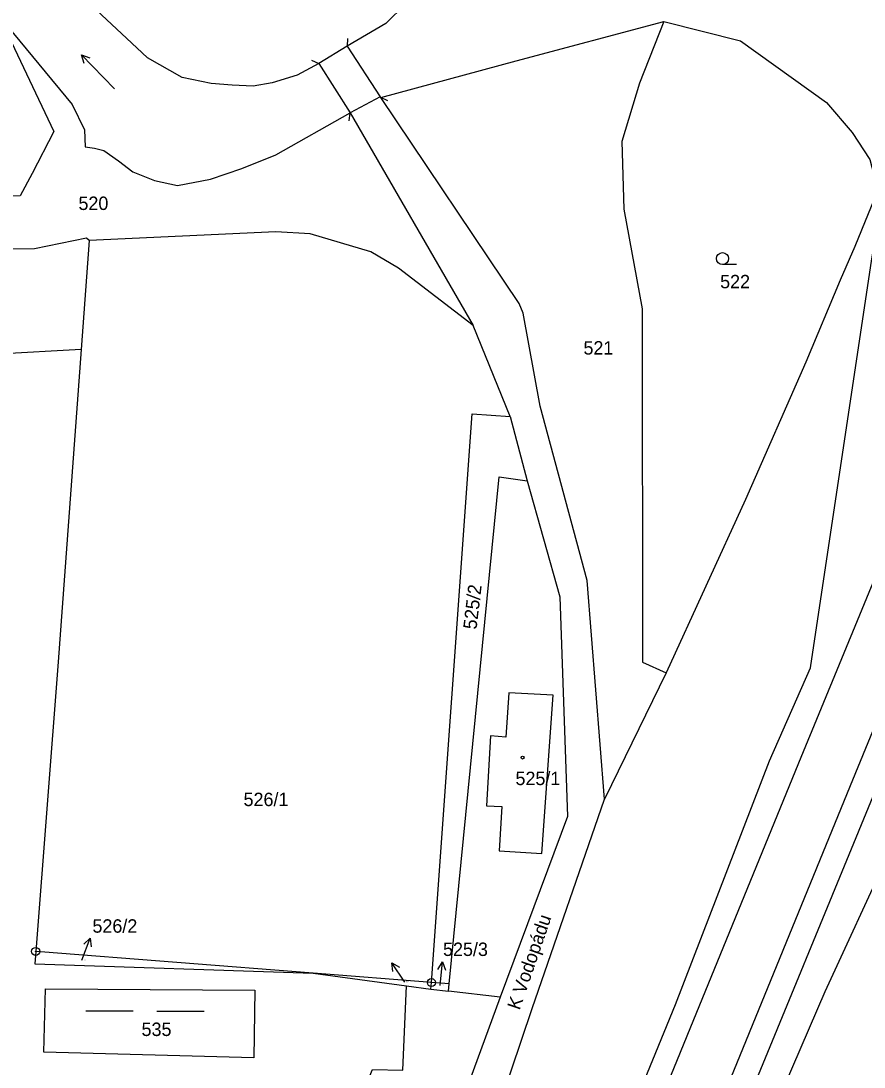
# Model space of a CAD drawing. Extents: x -737240 to -735272, y -1119606 to -1117878.
# Drawn here: x -735751.5 to -735644.6, y -1119376.6 to -1119244 of the extents above; entities that cross this region are included whole.
import ezdxf

# ---------------------------------------------------------------- set-up
doc = ezdxf.new("R2010")
doc.units = 0
for name, color, linetype in [('Level 1', 7, 'Continuous'), ('Level 15', 7, 'Continuous'), ('Level 16', 7, 'Continuous'), ('Level 18', 7, 'Continuous'), ('Level 19', 7, 'Continuous'), ('Level 25', 7, 'Continuous'), ('Level 4', 7, 'Continuous')]:
    doc.layers.add(name, color=color, linetype=linetype)

msp = doc.modelspace()

# ---------------------------------------------------------------- linework, layer by layer
at = {"layer": 'Level 1'}
for p, q in [((-735710.12, -1119247.26), (-735713.74, -1119249.43)), ((-735705.96, -1119253.68), (-735709.77, -1119255.7)), ((-735705.88, -1119253.75), (-735705.96, -1119253.68)), ((-735709.77, -1119255.7), (-735694.19, -1119282.64)), ((-735742.82, -1119271.87), (-735743.86, -1119285.66)), ((-735689.47, -1119294.16), (-735694.19, -1119282.64)), ((-735743.86, -1119285.66), (-735768.85, -1119287.11)), ((-735689.47, -1119294.16), (-735687.32, -1119302.3)), ((-735669.7, -1119326.65), (-735677.54, -1119342.64)), ((-735699.46, -1119365.88), (-735714.46, -1119364.68)), ((-735714.46, -1119364.68), (-735702.61, -1119366.31)), ((-735702.61, -1119366.31), (-735699.52, -1119366.71)), ((-735699.52, -1119366.71), (-735699.46, -1119365.88)), ((-735697.2, -1119366.06), (-735699.46, -1119365.88)), ((-735697.29, -1119366.99), (-735697.2, -1119366.06)), ((-735699.52, -1119366.71), (-735697.29, -1119366.99)), ((-735690.75, -1119367.72), (-735698.04, -1119387.61)), ((-735690.75, -1119367.72), (-735697.29, -1119366.99))]:
    msp.add_line(p, q, dxfattribs=at)
for points in [[(-735695.5, -1119232.13), (-735698.15, -1119235.81), (-735701.1, -1119239.48), (-735702.73, -1119241.93), (-735705.23, -1119244.35), (-735710.12, -1119247.26)], [(-735713.74, -1119249.43), (-735716.48, -1119250.9), (-735719.65, -1119251.89), (-735722.05, -1119252.3), (-735724.72, -1119252.2), (-735727.36, -1119251.96), (-735731.04, -1119251.2), (-735735.45, -1119248.74), (-735738.1, -1119246.22), (-735750.08, -1119234.98)], [(-735754.28, -1119243.45), (-735747.31, -1119258.04), (-735750.06, -1119263.39), (-735751.59, -1119266.2), (-735756.96, -1119266.38)], [(-735754.28, -1119243.45), (-735744.99, -1119254.62), (-735743.42, -1119257.85), (-735743.35, -1119259.99), (-735742.14, -1119260.17), (-735740.97, -1119260.46), (-735739.11, -1119261.75), (-735737.32, -1119263.16), (-735734.55, -1119264.28), (-735731.66, -1119264.89), (-735727.46, -1119264.11), (-735723.49, -1119262.73), (-735719.18, -1119261.02), (-735709.77, -1119255.7)], [(-735705.88, -1119253.75), (-735688.73, -1119249.09), (-735670.01, -1119244.13)], [(-735670.01, -1119244.13), (-735673.07, -1119251.91), (-735675.32, -1119259.31), (-735675.08, -1119267.9), (-735672.74, -1119280.53), (-735672.69, -1119325.3), (-735669.7, -1119326.65)], [(-735670.01, -1119244.13), (-735660.28, -1119246.55), (-735649.38, -1119254.4), (-735646.13, -1119258.19), (-735643.88, -1119261.59), (-735642.9, -1119265.5)], [(-735677.54, -1119342.64), (-735679.72, -1119314.95), (-735685.68, -1119292.84), (-735687.82, -1119281.08), (-735688.36, -1119279.85), (-735705.88, -1119253.75)], [(-735711.96, -1119516.72), (-735712.86, -1119513.01), (-735714.81, -1119503.17), (-735715.68, -1119495.27), (-735715.38, -1119487.29), (-735713.53, -1119479.6), (-735710.5, -1119473.11), (-735706.87, -1119462.91), (-735687.48, -1119414.97), (-735668.51, -1119368.67), (-735656.62, -1119337.81), (-735651.42, -1119325.99), (-735643.66, -1119274.17), (-735643.19, -1119271.51), (-735642.9, -1119265.5)], [(-735642.9, -1119265.5), (-735645.81, -1119272.61), (-735647.65, -1119276.9), (-735652.03, -1119287.27), (-735659.64, -1119304.68), (-735669.7, -1119326.65)], [(-735694.19, -1119282.64), (-735703.64, -1119275.39), (-735707.12, -1119273.28), (-735714.82, -1119271.02), (-735719.19, -1119270.75), (-735742.82, -1119271.87)], [(-735742.82, -1119271.87), (-735743.19, -1119271.58), (-735749.77, -1119272.92), (-735753.16, -1119272.97)], [(-735630.26, -1119271.64), (-735633.26, -1119284.92), (-735634.65, -1119290.02), (-735636.58, -1119296.47), (-735639.28, -1119304.3), (-735642.63, -1119313.08), (-735652.63, -1119337.37), (-735665.87, -1119369.67), (-735684.8, -1119416.01), (-735704.3, -1119463.86), (-735707.94, -1119472.77), (-735710.69, -1119480.64), (-735712.1, -1119487.49), (-735712.64, -1119495.61)], [(-735743.86, -1119285.66), (-735746.77, -1119325.26), (-735749.61, -1119361.94)], [(-735626.96, -1119291.42), (-735628.32, -1119295.94), (-735632.98, -1119308.29), (-735646.39, -1119340.96), (-735663.47, -1119382.69), (-735681.53, -1119426.95), (-735695.88, -1119462.21), (-735699.11, -1119471.83), (-735701.29, -1119481.59), (-735702.6, -1119492.04), (-735702.83, -1119502), (-735702.08, -1119512.3), (-735700.1, -1119522.97), (-735698.84, -1119528.08)], [(-735699.46, -1119365.88), (-735694.28, -1119293.81), (-735689.47, -1119294.16)], [(-735697.2, -1119366.06), (-735690.87, -1119301.79), (-735687.32, -1119302.3)], [(-735687.32, -1119302.3), (-735683.19, -1119317), (-735682.2, -1119344.85), (-735690.75, -1119367.72)], [(-735665.94, -1119557.74), (-735676.68, -1119550.46), (-735679.75, -1119545.3), (-735680.24, -1119544.54), (-735692.75, -1119525.22), (-735695.84, -1119515.61), (-735697.23, -1119505.68), (-735696.84, -1119490.04), (-735695, -1119476.92), (-735683.01, -1119449.34), (-735664.71, -1119402.78), (-735656.83, -1119383.85), (-735649.55, -1119367.01), (-735641.5, -1119349.55), (-735634.56, -1119336.87), (-735628.8, -1119327.29), (-735626.11, -1119323.85), (-735617.84, -1119318.35), (-735609.01, -1119315.2), (-735604.17, -1119314.44), (-735597.38, -1119313.86)], [(-735711.7, -1119518.93), (-735718.39, -1119497.53), (-735720.14, -1119488.76), (-735721.47, -1119469.68), (-735720.7, -1119468.24), (-735717.27, -1119459.66), (-735708.73, -1119440.06), (-735704.98, -1119431.36), (-735702.85, -1119423.6), (-735699.38, -1119409.23), (-735693.31, -1119388.86), (-735686.71, -1119369.19), (-735677.54, -1119342.64)], [(-735660.74, -1119384.25), (-735643.47, -1119342.27)], [(-735749.61, -1119361.94), (-735749.73, -1119363.51), (-735714.46, -1119364.68)], [(-735714.46, -1119364.68), (-735749.01, -1119361.99), (-735749.61, -1119361.94)], [(-735718.26, -1119415.61), (-735717.45, -1119403.13), (-735718.89, -1119400.54), (-735710.83, -1119386.19), (-735706.92, -1119376.92), (-735703.09, -1119376.97), (-735702.61, -1119366.31)], [(-735721.86, -1119366.86), (-735721.96, -1119375.43), (-735748.58, -1119374.71), (-735748.37, -1119366.69), (-735721.86, -1119366.86)]]:
    msp.add_lwpolyline(points, dxfattribs=at)
at = {"layer": 'Level 16'}
for p, q in [((-735743.75, -1119363.07), (-735742.686, -1119360.265)), ((-735702.81, -1119365.85), (-735704.496, -1119363.369)), ((-735698.35, -1119366.25), (-735698.06, -1119363.264))]:
    msp.add_line(p, q, dxfattribs=at)
for points in [[(-735743.508, -1119361.023), (-735742.686, -1119360.265), (-735742.573, -1119361.377)], [(-735704.348, -1119364.477), (-735704.496, -1119363.369), (-735703.521, -1119363.915)], [(-735698.654, -1119364.211), (-735698.06, -1119363.264), (-735697.659, -1119364.308)]]:
    msp.add_lwpolyline(points, dxfattribs=at)
at = {"layer": 'Level 25'}
for p, q in [((-735710.109, -1119246.27), (-735710.12, -1119247.26)), ((-735739.622, -1119252.665), (-735743.798, -1119248.355)), ((-735714.643, -1119249.001), (-735713.74, -1119249.43)), ((-735704.98, -1119254.186), (-735705.88, -1119253.75)), ((-735709.891, -1119256.694), (-735709.77, -1119255.7)), ((-735660.788, -1119274.91), (-735662.57, -1119274.91)), ((-735737.25, -1119369.51), (-735743.25, -1119369.51)), ((-735734.25, -1119369.51), (-735728.25, -1119369.51))]:
    msp.add_line(p, q, dxfattribs=at)
msp.add_lwpolyline([(-735743.461, -1119249.421), (-735743.798, -1119248.355), (-735742.743, -1119248.726)], dxfattribs=at)
for centre, major_axis, ratio in [((-735662.57, -1119274.154), (0.764, 0), 0.9894236), ((-735687.9, -1119337.39), (0.18, 0), 0.9848078), ((-735749.61, -1119361.94), (0.516, 0), 0.9848078), ((-735749.61, -1119361.94), (0.0375, 0), 0.9848078), ((-735699.46, -1119365.88), (0.516, 0), 0.9848078), ((-735699.46, -1119365.88), (0.0375, 0), 0.9848078)]:
    msp.add_ellipse(centre, major_axis=major_axis, ratio=ratio, dxfattribs=at)
at = {"layer": 'Level 4'}
for p, q in [((-735710.12, -1119247.26), (-735705.96, -1119253.68)), ((-735713.74, -1119249.43), (-735709.77, -1119255.7))]:
    msp.add_line(p, q, dxfattribs=at)
msp.add_lwpolyline([(-735690.03, -1119334.78), (-735691.97, -1119334.63), (-735692.49, -1119343.49), (-735690.55, -1119343.6), (-735690.89, -1119349.19), (-735685.47, -1119349.52), (-735684.02, -1119329.49), (-735689.67, -1119329.19), (-735690.03, -1119334.78)], dxfattribs=at)

# ---------------------------------------------------------------- texts
at = {"layer": 'Level 15'}
msp.add_text('K Vodopádu', height=1.7, rotation=71.05896, dxfattribs=at).set_placement((-735688.29, -1119369.46))
at = {"layer": 'Level 16'}
for s, p in [('526/2', (-735742.42, -1119359.57)), ('525/3', (-735697.99, -1119362.52))]:
    msp.add_text(s, height=1.7, dxfattribs=at).set_placement(p)
at = {"layer": 'Level 18'}
for s, height, p in [('520', 1.7, (-735744.195, -1119268)), ('522', 1.7, (-735662.875, -1119277.92)), ('521', 1.7, (-735680.195, -1119286.32)), ('526/1', 1.7, (-735723.27, -1119343.53)), ('526/2', 0.1, (-735743.625, -1119363.07)), ('526/3', 0.1, (-735702.685, -1119365.85)), ('525/3', 0.1, (-735698.225, -1119366.25)), ('535', 1.7, (-735736.195, -1119372.66))]:
    msp.add_text(s, height=height, dxfattribs=at).set_placement(p)
msp.add_text('525/2', height=1.7, rotation=83.15091, dxfattribs=at).set_placement((-735693.757, -1119321.21))
at = {"layer": 'Level 19'}
msp.add_text('525/1', height=1.7, dxfattribs=at).set_placement((-735688.81, -1119340.87))

doc.saveas('drawing.dxf')
